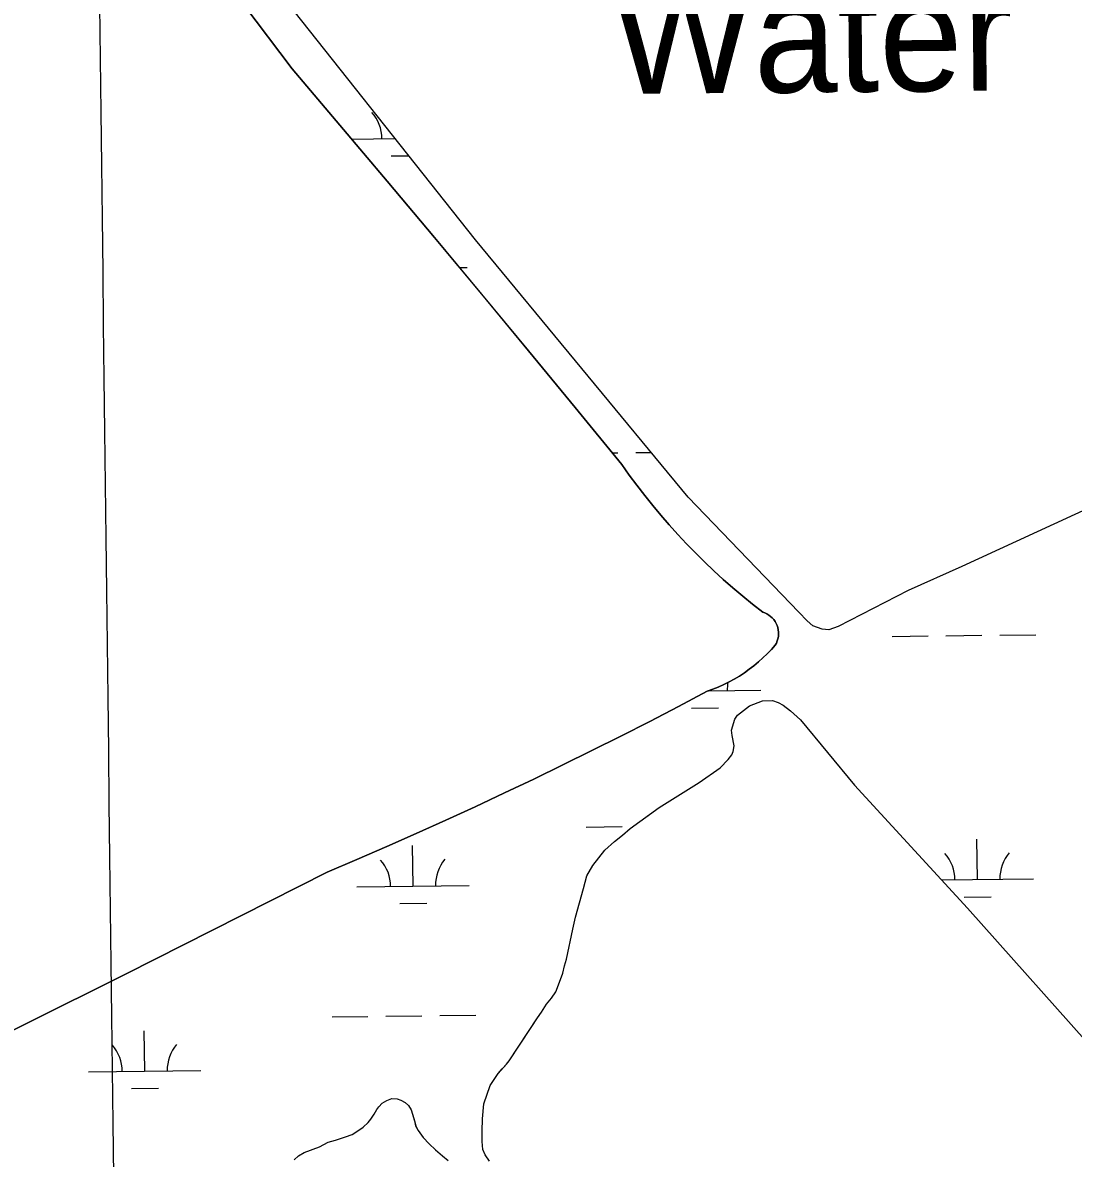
# Model space of a CAD drawing. Extents: x 3684037 to 3722149, y 433263 to 459021.
# Drawn here: x 3709195 to 3710129, y 451768 to 452778 of the extents above; entities that cross this region are included whole.
import ezdxf

# ---------------------------------------------------------------- set-up
doc = ezdxf.new("R2010")
doc.units = 0
for name, color, linetype in [('V-GRID-MAJR', 7, 'Continuous'), ('V-RIVR-IDEN', 7, 'Continuous'), ('V-TOPO-SHOR', 7, 'Continuous'), ('V-WETL-SWMP', 7, 'Continuous')]:
    doc.layers.add(name, color=color, linetype=linetype)

msp = doc.modelspace()

# ---------------------------------------------------------------- linework, layer by layer
at = {"layer": 'V-GRID-MAJR'}
msp.add_spline([(3709426.74, 438923.75200000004), (3709355.373, 444981.088), (3709283.97, 451041.507), (3709212.5670000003, 457101.934), (3709212.531, 457105.01)], degree=3, dxfattribs=at)
at = {"layer": 'V-TOPO-SHOR'}
for points in [[(3710212.12, 452378.25200000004), (3710029.836, 452294.243), (3709982.197, 452272.809), (3709919.7600000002, 452240.852), (3709911.469, 452237.895), (3709905.67, 452238.577), (3709897.451, 452241.425), (3709892.306, 452245.767), (3709884.757, 452253.5), (3709786.3370000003, 452355.868), (3709597.431, 452584.95900000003), (3709403.219, 452830.315)], [(3709391.179, 452794.164), (3709434.294, 452736.98), (3709476.671, 452687.101), (3709518.882, 452637.083), (3709560.932, 452586.927), (3709602.811, 452536.63), (3709644.5270000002, 452486.196), (3709686.077, 452435.62700000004), (3709727.457, 452384.918), (3709734.055, 452375.639), (3709740.83, 452366.48600000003), (3709747.779, 452357.465), (3709754.9, 452348.581), (3709762.1890000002, 452339.83400000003), (3709769.643, 452331.226), (3709777.262, 452322.766), (3709785.042, 452314.451), (3709792.98, 452306.288), (3709801.072, 452298.278), (3709809.3170000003, 452290.424), (3709817.71, 452282.729), (3709826.25, 452275.199), (3709834.932, 452267.83), (3709843.752, 452260.631), (3709852.71, 452253.603), (3709854.611, 452252.943), (3709856.432, 452252.09500000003), (3709858.1580000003, 452251.065), (3709859.77, 452249.863), (3709861.248, 452248.503), (3709862.582, 452247), (3709863.753, 452245.36600000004), (3709864.753, 452243.623), (3709865.568, 452241.786), (3709866.19, 452239.875), (3709866.616, 452237.909), (3709866.8370000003, 452235.912), (3709866.8540000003, 452233.903), (3709866.663, 452231.9), (3709866.27, 452229.93), (3709865.676, 452228.009), (3709864.892, 452226.16000000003), (3709863.919, 452224.4), (3709860.409, 452220.431), (3709856.7490000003, 452216.599), (3709852.944, 452212.911), (3709849.001, 452209.37200000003), (3709844.926, 452205.987), (3709840.721, 452202.759), (3709836.398, 452199.697), (3709831.96, 452196.80100000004), (3709827.415, 452194.08), (3709822.769, 452191.534), (3709818.0270000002, 452189.166), (3709813.198, 452186.983), (3709808.289, 452184.989), (3709803.308, 452183.18200000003), (3709777.848, 452169.72500000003), (3709752.295, 452156.446), (3709726.65, 452143.34500000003), (3709700.913, 452130.42), (3709675.0870000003, 452117.677), (3709649.176, 452105.112)], [(3709686.364, 451982.173), (3709693.458, 452007.68700000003), (3709696.421, 452018.965), (3709701.765, 452028.093), (3709712.396, 452041.825), (3709720.975, 452049.499), (3709727.973, 452055.215), (3709734.975, 452061.212), (3709741.537, 452065.94), (3709748.67, 452071.087), (3709760.794, 452079.70900000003), (3709796.1380000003, 452102.194), (3709814.818, 452114.982), (3709821.98, 452122.389), (3709825.427, 452126.733), (3709826.453, 452129.691), (3709827.501, 452134.628), (3709825.492, 452143.98600000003), (3709824.98, 452148.518), (3709827.93, 452158.522), (3709830.236, 452162.03), (3709841.0840000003, 452170.386), (3709852.594, 452174.773), (3709861.365, 452175.093), (3709866.434, 452173.192), (3709871.071, 452170.732), (3709877.376, 452165.848), (3709886.332, 452157.961), (3709934.423, 452099.822), (3710034.929, 451990.281), (3710153.674, 451856.762)], [(3709649.176, 452105.112), (3709623.1750000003, 452092.726), (3709597.091, 452080.52400000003), (3709570.9220000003, 452068.50200000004), (3709544.671, 452056.663), (3709518.335, 452045.006), (3709491.9220000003, 452033.531), (3709465.429, 452022.24), (3709286.535, 451931.77), (3709017.378, 451797.804)], [(3709609.924, 451765.018), (3709605.892, 451770.723), (3709603.97, 451775.554), (3709603.207, 451782.636), (3709603.3170000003, 451791.82800000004), (3709603.59, 451802.713), (3709604.882, 451815.992), (3709610.311, 451832.472), (3709617.3710000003, 451843.136), (3709620.955, 451847.194), (3709624.823, 451851.39), (3709627.264, 451854.331), (3709646.714, 451884.07800000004), (3709652.3340000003, 451892.78), (3709655.93, 451897.826), (3709660.538, 451904.701), (3709664.991, 451910.305), (3709668.734, 451915.916), (3709672.826, 451926.756), (3709674.8740000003, 451932.39), (3709676.365, 451938.876), (3709678.276, 451944.936), (3709683.83, 451971.597), (3709686.364, 451982.173)], [(3709436.131, 451766.404), (3709439.989, 451769.75), (3709444.9760000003, 451772.943), (3709458.616, 451778.012), (3709466.4390000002, 451781.879), (3709472.827, 451783.781), (3709481.77, 451786.642), (3709487.597, 451788.836), (3709491.017, 451791.058), (3709497.292, 451795.50800000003), (3709502.009, 451799.553), (3709504.307, 451802.353), (3709507.329, 451806.842), (3709509.502, 451811.059), (3709511.511, 451813.58), (3709514.379, 451816.797), (3709518.507, 451819.011), (3709523.054, 451820.795), (3709527.576, 451820.45900000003), (3709530.816, 451819.429), (3709534.893, 451817.39900000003), (3709537.828, 451814.536), (3709540.188, 451810.831), (3709541.545, 451806.147), (3709543.038, 451800.896), (3709544.12, 451796.641), (3709546.332, 451792.514), (3709550.782, 451786.237), (3709556.086, 451780.517), (3709561.821, 451775.21400000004), (3709568.12, 451769.765), (3709573.16, 451765.601)]]:
    msp.add_lwpolyline(points, dxfattribs=at)
at = {"layer": 'V-WETL-SWMP'}
for p, q in [((3709487.189136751, 452674.6378701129), (3709526.087354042, 452675.0905056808)), ((3709522.226501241, 452659.6135364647), (3709538.1910830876, 452659.79930686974)), ((3709583.090604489, 452560.31401847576), (3709589.977551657, 452560.3941578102)), ((3709718.9175264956, 452395.38230475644), (3709723.9059321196, 452395.44035188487)), ((3709739.904848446, 452395.6265218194), (3709753.4219964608, 452395.78381288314)), ((3709967.7310637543, 452232.0923716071), (3709999.7288964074, 452232.4647114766)), ((3710015.7278127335, 452232.6508814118), (3710047.7256453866, 452233.02322128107)), ((3710063.724561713, 452233.20939121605), (3710095.7223943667, 452233.58173108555)), ((3709804.9148640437, 452183.7646381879), (3709851.2152282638, 452184.30340816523)), ((3709789.398974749, 452168.15204619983), (3709813.3973492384, 452168.4313011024)), ((3709695.7789361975, 452062.41557406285), (3709727.7767688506, 452062.78791393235)), ((3710043.661820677, 452015.7182527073), (3710043.2429430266, 452051.71581118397)), ((3709541.7878146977, 452009.8782414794), (3709541.368937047, 452045.8757999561)), ((3709491.7912011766, 452009.296460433), (3709591.784428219, 452010.46002252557)), ((3710011.9296862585, 452015.3490046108), (3710093.6584341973, 452016.3000337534)), ((3710031.8421806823, 452000.14867178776), (3710055.840555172, 452000.4279266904)), ((3709529.968174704, 451994.3086605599), (3709553.9665491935, 451994.5879154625)), ((3709469.727894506, 451893.5999224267), (3709501.7257271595, 451893.9722622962)), ((3709517.724643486, 451894.15843223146), (3709549.722476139, 451894.53077210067)), ((3709565.7213924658, 451894.7169420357), (3709597.719225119, 451895.0892819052)), ((3709303.2154454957, 451845.22917793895), (3709302.7965678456, 451881.2267364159)), ((3709253.218831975, 451844.64739689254), (3709353.2120590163, 451845.8109589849)), ((3709291.395805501, 451829.65959701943), (3709315.394179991, 451829.93885192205))]:
    msp.add_line(p, q, dxfattribs=at)
for points in [[(3710212.119, 452378.25200000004), (3710029.836, 452294.244), (3709982.197, 452272.808), (3709919.759, 452240.852), (3709911.469, 452237.895), (3709905.67, 452238.576), (3709897.451, 452241.42600000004), (3709892.306, 452245.768), (3709884.757, 452253.501), (3709786.3370000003, 452355.867), (3709597.431, 452584.95900000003), (3709403.219, 452830.316)], [(3709822.768, 452191.533), (3709827.415, 452194.079), (3709831.961, 452196.802), (3709836.398, 452199.697), (3709840.722, 452202.76), (3709844.9250000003, 452205.987), (3709849.001, 452209.373), (3709852.944, 452212.912), (3709856.7490000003, 452216.60000000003), (3709860.409, 452220.431), (3709863.92, 452224.4), (3709864.8910000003, 452226.16000000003), (3709865.677, 452228.009), (3709866.27, 452229.93), (3709866.664, 452231.901), (3709866.853, 452233.902), (3709866.8370000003, 452235.912), (3709866.616, 452237.909), (3709866.191, 452239.874), (3709865.568, 452241.78500000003), (3709864.753, 452243.62200000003), (3709863.754, 452245.36600000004), (3709862.582, 452246.999), (3709861.2490000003, 452248.503), (3709859.769, 452249.863), (3709858.1580000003, 452251.065), (3709856.432, 452252.09500000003), (3709854.61, 452252.944), (3709852.711, 452253.602), (3709843.753, 452260.631), (3709834.932, 452267.831), (3709826.25, 452275.19800000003), (3709817.711, 452282.73), (3709809.3170000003, 452290.424), (3709801.073, 452298.278), (3709792.98, 452306.288), (3709785.043, 452314.451), (3709777.2630000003, 452322.766), (3709769.644, 452331.227), (3709762.188, 452339.83400000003), (3709754.899, 452348.581), (3709747.779, 452357.466), (3709740.83, 452366.487), (3709734.055, 452375.63800000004), (3709727.457, 452384.918), (3709686.076, 452435.626), (3709644.5270000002, 452486.197), (3709602.812, 452536.63), (3709560.931, 452586.92600000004), (3709518.883, 452637.083), (3709476.671, 452687.101), (3709434.294, 452736.98), (3709391.18, 452794.16500000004)], [(3709017.378, 451797.804), (3709286.534, 451931.77), (3709465.429, 452022.24100000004), (3709491.9220000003, 452033.531), (3709518.336, 452045.005), (3709544.67, 452056.662), (3709570.921, 452068.50200000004), (3709597.091, 452080.52400000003), (3709623.1750000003, 452092.727), (3709649.1750000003, 452105.112), (3709675.088, 452117.67600000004), (3709700.913, 452130.42), (3709726.649, 452143.344), (3709752.294, 452156.446), (3709777.848, 452169.72500000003), (3709803.309, 452183.18200000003), (3709808.29, 452184.988), (3709813.199, 452186.984), (3709818.0270000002, 452189.167), (3709822.768, 452191.533)], [(3709686.363, 451982.174), (3709693.458, 452007.68700000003), (3709696.4220000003, 452018.965), (3709701.765, 452028.093), (3709712.396, 452041.825), (3709720.974, 452049.5), (3709727.972, 452055.21400000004), (3709734.974, 452061.211), (3709760.795, 452079.71), (3709796.139, 452102.195), (3709814.819, 452114.981), (3709821.98, 452122.39), (3709825.426, 452126.733), (3709826.452, 452129.69), (3709827.501, 452134.628), (3709825.4930000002, 452143.98600000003), (3709824.981, 452148.518), (3709827.93, 452158.523), (3709830.235, 452162.031), (3709841.0840000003, 452170.386), (3709852.593, 452174.773), (3709861.365, 452175.092), (3709866.433, 452173.192), (3709871.0700000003, 452170.732), (3709877.376, 452165.848), (3709886.332, 452157.962), (3709934.423, 452099.82300000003), (3710034.93, 451990.281), (3710153.6750000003, 451856.761)], [(3709609.924, 451765.018), (3709605.892, 451770.724), (3709603.97, 451775.555), (3709603.207, 451782.636), (3709603.3170000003, 451791.827), (3709603.59, 451802.713), (3709604.881, 451815.992), (3709610.312, 451832.473), (3709617.3710000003, 451843.136), (3709624.824, 451851.39), (3709627.264, 451854.331), (3709652.3340000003, 451892.779), (3709655.931, 451897.827), (3709660.539, 451904.702), (3709664.991, 451910.305), (3709668.735, 451915.917), (3709674.8740000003, 451932.39), (3709676.366, 451938.87700000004), (3709678.2770000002, 451944.936), (3709683.8310000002, 451971.598), (3709686.363, 451982.174)], [(3709436.13, 451766.403), (3709439.989, 451769.751), (3709444.977, 451772.944), (3709458.615, 451778.012), (3709466.44, 451781.878), (3709472.827, 451783.781), (3709481.771, 451786.643), (3709487.596, 451788.836), (3709491.017, 451791.058), (3709497.293, 451795.50800000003), (3709502.009, 451799.552), (3709504.306, 451802.353), (3709507.33, 451806.842), (3709509.502, 451811.059), (3709511.512, 451813.58), (3709514.379, 451816.798), (3709518.507, 451819.011), (3709523.054, 451820.795), (3709527.576, 451820.458), (3709530.816, 451819.429), (3709534.893, 451817.4), (3709537.828, 451814.536), (3709540.188, 451810.831), (3709543.038, 451800.897), (3709544.119, 451796.641), (3709546.332, 451792.51300000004), (3709550.782, 451786.237), (3709556.0870000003, 451780.516), (3709561.821, 451775.21400000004), (3709568.12, 451769.764), (3709573.161, 451765.602)]]:
    msp.add_lwpolyline(points, dxfattribs=at)
for centre, radius, start, end in [((3709478.8014221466, 452675.0151025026), 35.24628790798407, 359.8948670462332, 41.43852537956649), ((3709856.4522846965, 452184.8391839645), 35.24628790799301, 169.88863867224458, 181.4385222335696), ((3709486.5430956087, 452009.7102265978), 35.24628790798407, 359.8948670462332, 41.43852537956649), ((3709597.021484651, 452010.9957983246), 35.24628790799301, 139.8948639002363, 181.4385222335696), ((3709988.4171015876, 452015.55023782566), 35.24628790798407, 359.8948670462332, 41.43852537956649), ((3710098.89549063, 452016.83580955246), 35.24628790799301, 139.8948639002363, 181.4385222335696), ((3709247.970726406, 451845.06116305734), 35.24628790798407, 359.8948670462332, 41.43852537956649), ((3709358.4491154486, 451846.34673478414), 35.24628790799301, 139.8948639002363, 181.4385222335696)]:
    msp.add_arc(centre, radius, start, end, dxfattribs=at)

# ---------------------------------------------------------------- texts
at = {"layer": 'V-RIVR-IDEN'}
msp.add_text('Water', height=99.99980199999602, rotation=0.5305027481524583, dxfattribs=at).set_placement((3709718.841523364, 452714.6245448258))

doc.saveas('drawing.dxf')
